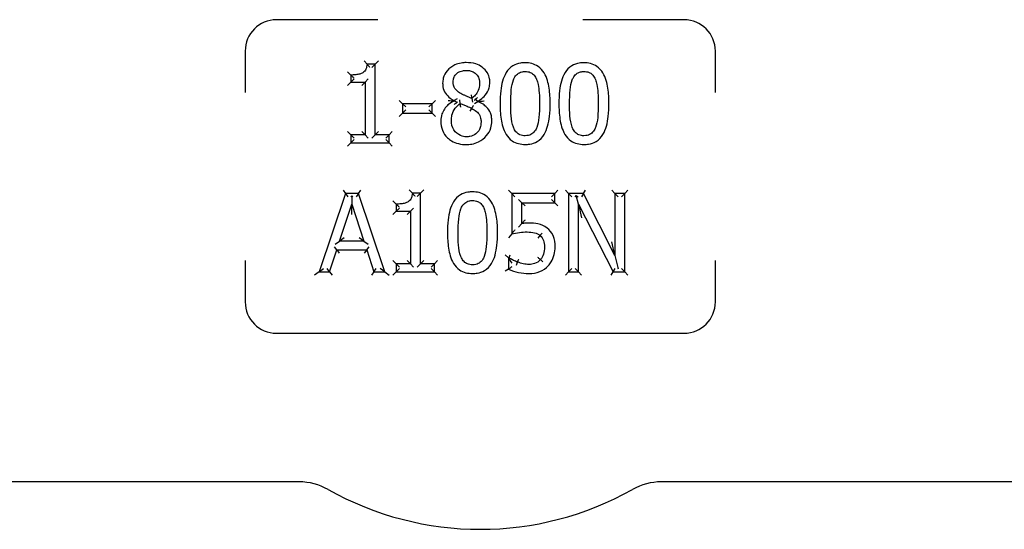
# Model space of a CAD drawing. Header units: inches. Extents: x 18 to 846, y -44 to 561.
# Tile 540 of 642: x 759.5 to 762.64, y 219.52 to 221.14. Entities that reach past the tile are written whole.
import ezdxf

# ---------------------------------------------------------------- set-up
doc = ezdxf.new("R2010")
doc.units = ezdxf.units.IN
doc.header["$LTSCALE"] = 24
doc.header["$MEASUREMENT"] = 0
doc.layers.add('Visible (ANSI)', color=7, linetype='Continuous', lineweight=30)

msp = doc.modelspace()

# ---------------------------------------------------------------- linework, layer by layer
at = {"layer": 'Visible (ANSI)'}
for p, q in [((760.64115, 221.144), (760.3183, 221.144)), ((761.6183, 221.144), (761.29546, 221.144)), ((760.2183, 221.044), (760.2183, 220.91149)), ((761.7183, 220.91149), (761.7183, 221.044)), ((760.60699, 221.00234), (760.59738, 221.01276)), ((760.63293, 221.00234), (760.60699, 221.00234)), ((760.63293, 221.00234), (760.62251, 220.99192)), ((760.63293, 221.00234), (760.64334, 221.01276)), ((760.63293, 220.77706), (760.63293, 221.00234)), ((760.55533, 220.96749), (760.54492, 220.97791)), ((760.55533, 220.96749), (760.55533, 220.9446)), ((760.55533, 220.9446), (760.54492, 220.93418)), ((760.55533, 220.9446), (760.56575, 220.95502)), ((760.55533, 220.9446), (760.60071, 220.9446)), ((760.60071, 220.9446), (760.5903, 220.93418)), ((760.60071, 220.9446), (760.61113, 220.95502)), ((760.60071, 220.9446), (760.60071, 220.77706)), ((760.72024, 220.87612), (760.70983, 220.88654)), ((760.81485, 220.87612), (760.72024, 220.87612)), ((760.72024, 220.87612), (760.73066, 220.86571)), ((760.72024, 220.87612), (760.72024, 220.84574)), ((760.81485, 220.87612), (760.80444, 220.86571)), ((760.81485, 220.87612), (760.82527, 220.88654)), ((760.81485, 220.84574), (760.81485, 220.87612)), ((760.89496, 220.89204), (760.88455, 220.88605)), ((760.88455, 220.88605), (760.88455, 220.88504)), ((760.89349, 220.87946), (760.88455, 220.88504)), ((760.9046, 220.87653), (760.90344, 220.88825)), ((760.94107, 220.89314), (760.94305, 220.88154)), ((760.9503, 220.87696), (760.96072, 220.88362)), ((760.95171, 220.89018), (760.96072, 220.88463)), ((760.96072, 220.88362), (760.96072, 220.88463)), ((760.70983, 220.83532), (760.72024, 220.84574)), ((760.72024, 220.84574), (760.73066, 220.85615)), ((760.72024, 220.84574), (760.81485, 220.84574)), ((760.81485, 220.84574), (760.80444, 220.85615)), ((760.81485, 220.84574), (760.82527, 220.83532)), ((760.93621, 220.85183), (760.94127, 220.86093)), ((760.55533, 220.77706), (760.54492, 220.78747)), ((760.60071, 220.77706), (760.55533, 220.77706)), ((760.55533, 220.77706), (760.55533, 220.75153)), ((760.55533, 220.77706), (760.56575, 220.76664)), ((760.60071, 220.77706), (760.5903, 220.78747)), ((760.60071, 220.77706), (760.61113, 220.76664)), ((760.63293, 220.77706), (760.62251, 220.76664)), ((760.63293, 220.77706), (760.64334, 220.78747)), ((760.67729, 220.77706), (760.63293, 220.77706)), ((760.67729, 220.77706), (760.66688, 220.76664)), ((760.67729, 220.77706), (760.68771, 220.78747)), ((760.67729, 220.75153), (760.67729, 220.77706)), ((760.54492, 220.74111), (760.55533, 220.75153)), ((760.55533, 220.75153), (760.56575, 220.76195)), ((760.55533, 220.75153), (760.67729, 220.75153)), ((760.67729, 220.75153), (760.66688, 220.76195)), ((760.67729, 220.75153), (760.68771, 220.74111)), ((760.53842, 220.58991), (760.45414, 220.33991)), ((760.53094, 220.60033), (760.53842, 220.58991)), ((760.57934, 220.58991), (760.53842, 220.58991)), ((760.53842, 220.58991), (760.5459, 220.57949)), ((760.57934, 220.58991), (760.57186, 220.57949)), ((760.57934, 220.58991), (760.58682, 220.60033)), ((760.66362, 220.33991), (760.57934, 220.58991)), ((760.75154, 220.59072), (760.74193, 220.60114)), ((760.77748, 220.59072), (760.75154, 220.59072)), ((760.77748, 220.59072), (760.76706, 220.5803)), ((760.77748, 220.59072), (760.78789, 220.60114)), ((760.77748, 220.36544), (760.77748, 220.59072)), ((761.0684, 220.58991), (761.05798, 220.60033)), ((761.0684, 220.58991), (761.0684, 220.46106)), ((761.0684, 220.58991), (761.07882, 220.57949)), ((761.20556, 220.58991), (761.0684, 220.58991)), ((761.20556, 220.58991), (761.19514, 220.57949)), ((761.20556, 220.58991), (761.21597, 220.60033)), ((761.20556, 220.56053), (761.20556, 220.58991)), ((761.25013, 220.58991), (761.23971, 220.60033)), ((761.29733, 220.58991), (761.25013, 220.58991)), ((761.25013, 220.58991), (761.25013, 220.33991)), ((761.25013, 220.58991), (761.26054, 220.57949)), ((761.29733, 220.58991), (761.29094, 220.57949)), ((761.29733, 220.58991), (761.30372, 220.60033)), ((761.39802, 220.39198), (761.29733, 220.58991)), ((761.39802, 220.58991), (761.3876, 220.60033)), ((761.39802, 220.58991), (761.40844, 220.57949)), ((761.39802, 220.58991), (761.39802, 220.39198)), ((761.42902, 220.58991), (761.39802, 220.58991)), ((761.42902, 220.58991), (761.4186, 220.57949)), ((761.42902, 220.58991), (761.43943, 220.60033)), ((761.42902, 220.33991), (761.42902, 220.58991)), ((760.51957, 220.43817), (760.55807, 220.55588)), ((760.55483, 220.57949), (760.55805, 220.58183)), ((760.55805, 220.58183), (760.55807, 220.55588)), ((760.55805, 220.58183), (760.56127, 220.57949)), ((760.55809, 220.52244), (760.55807, 220.55588)), ((760.55807, 220.55588), (760.59676, 220.43817)), ((760.69988, 220.55588), (760.68947, 220.56629)), ((760.69988, 220.55588), (760.69988, 220.53298)), ((761.10061, 220.56053), (761.0902, 220.57095)), ((761.10061, 220.56053), (761.11103, 220.55012)), ((761.10061, 220.56053), (761.20556, 220.56053)), ((761.10061, 220.49388), (761.10061, 220.56053)), ((761.20556, 220.56053), (761.19514, 220.57095)), ((761.20556, 220.56053), (761.21597, 220.55012)), ((761.27071, 220.57949), (761.27442, 220.58321)), ((761.27442, 220.58321), (761.2805, 220.57949)), ((761.28112, 220.55547), (761.27442, 220.58321)), ((761.28112, 220.55547), (761.29154, 220.51235)), ((761.28112, 220.33991), (761.28112, 220.55547)), ((761.28112, 220.55547), (761.39174, 220.33991)), ((760.69988, 220.53298), (760.68947, 220.52257)), ((760.69988, 220.53298), (760.7103, 220.5434)), ((760.69988, 220.53298), (760.74526, 220.53298)), ((760.74526, 220.53298), (760.73485, 220.52257)), ((760.74526, 220.53298), (760.75568, 220.5434)), ((760.74526, 220.53298), (760.74526, 220.36544)), ((761.0902, 220.48198), (761.10061, 220.49388)), ((761.0684, 220.46106), (761.05798, 220.44811)), ((760.50521, 220.42775), (760.51957, 220.43817)), ((760.53394, 220.44859), (760.51957, 220.43817)), ((760.59676, 220.43817), (760.51957, 220.43817)), ((760.59676, 220.43817), (760.58237, 220.44859)), ((760.59676, 220.43817), (760.61115, 220.42775)), ((761.15876, 220.45559), (761.15199, 220.44767)), ((761.39802, 220.39198), (761.3876, 220.43543)), ((760.48777, 220.33991), (760.51046, 220.40981)), ((760.51046, 220.40981), (760.50289, 220.42022)), ((760.51046, 220.40981), (760.51803, 220.39939)), ((760.51046, 220.40981), (760.60588, 220.40981)), ((760.60588, 220.40981), (760.59831, 220.39939)), ((760.60588, 220.40981), (760.61345, 220.42022)), ((760.60588, 220.40981), (760.62857, 220.33991)), ((760.2183, 220.37652), (760.2183, 220.244)), ((760.69988, 220.36544), (760.68947, 220.37585)), ((760.74526, 220.36544), (760.73485, 220.37585)), ((760.77748, 220.36544), (760.78789, 220.37585)), ((760.82184, 220.36544), (760.83226, 220.37585)), ((761.05807, 220.38428), (761.04765, 220.3947)), ((761.0605, 220.38428), (761.05807, 220.38428)), ((761.05807, 220.38428), (761.05807, 220.34882)), ((761.05807, 220.38428), (761.0599, 220.38244)), ((761.0605, 220.38428), (761.06392, 220.3947)), ((761.08392, 220.3611), (761.08744, 220.37091)), ((761.16809, 220.37204), (761.16017, 220.37881)), ((761.39802, 220.39198), (761.40809, 220.34998)), ((761.7183, 220.244), (761.7183, 220.37652)), ((760.45414, 220.33991), (760.43963, 220.32949)), ((760.45414, 220.33991), (760.46864, 220.35033)), ((760.45414, 220.33991), (760.48777, 220.33991)), ((760.48777, 220.33991), (760.4802, 220.35033)), ((760.48777, 220.33991), (760.49534, 220.32949)), ((760.62857, 220.33991), (760.621, 220.32949)), ((760.62857, 220.33991), (760.63614, 220.35033)), ((760.62857, 220.33991), (760.66362, 220.33991)), ((760.66362, 220.33991), (760.64911, 220.35033)), ((760.66362, 220.33991), (760.67812, 220.32949)), ((760.68947, 220.32949), (760.69988, 220.33991)), ((760.74526, 220.36544), (760.69988, 220.36544)), ((760.69988, 220.36544), (760.69988, 220.33991)), ((760.69988, 220.36544), (760.7103, 220.35502)), ((760.69988, 220.33991), (760.7103, 220.35033)), ((760.69988, 220.33991), (760.82184, 220.33991)), ((760.74526, 220.36544), (760.75568, 220.35502)), ((760.77748, 220.36544), (760.76706, 220.35502)), ((760.82184, 220.36544), (760.77748, 220.36544)), ((760.82184, 220.36544), (760.81143, 220.35502)), ((760.82184, 220.33991), (760.81143, 220.35033)), ((760.82184, 220.33991), (760.82184, 220.36544)), ((760.82184, 220.33991), (760.83226, 220.32949)), ((761.05807, 220.34882), (761.04765, 220.34234)), ((761.25013, 220.33991), (761.23971, 220.32949)), ((761.25013, 220.33991), (761.26054, 220.35033)), ((761.25013, 220.33991), (761.28112, 220.33991)), ((761.28112, 220.33991), (761.27071, 220.35033)), ((761.28112, 220.33991), (761.29154, 220.32949)), ((761.38538, 220.32949), (761.39174, 220.33991)), ((761.39174, 220.33991), (761.3981, 220.35033)), ((761.39174, 220.33991), (761.42902, 220.33991)), ((761.40752, 220.35033), (761.40809, 220.34998)), ((761.40809, 220.34998), (761.40844, 220.35033)), ((761.42902, 220.33991), (761.4186, 220.35033)), ((761.42902, 220.33991), (761.43943, 220.32949)), ((760.3183, 220.144), (761.6183, 220.144)), ((760.39064, 219.67025), (758.87455, 219.67025)), ((763.06205, 219.67025), (761.54597, 219.67025))]:
    msp.add_line(p, q, dxfattribs=at)
for centre, radius, start, end in [((760.3183, 221.044), 0.1, 90, 180), ((761.6183, 221.044), 0.1, 0, 90), ((760.3183, 220.244), 0.1, 180, 270), ((761.6183, 220.244), 0.1, 270, 0), ((760.39064, 219.48275), 0.1875, 60.65517, 90), ((760.9683, 220.51025), 0.99125, 240.65517, 299.34483), ((761.54597, 219.48275), 0.1875, 90, 119.34483)]:
    msp.add_arc(centre, radius, start, end, dxfattribs=at)
for points, knots in [([(760.60699, 221.00234), (760.60675, 220.99934), (760.60633, 220.99642), (760.60481, 220.98994), (760.60351, 220.9865), (760.60043, 220.98126), (760.59884, 220.97928), (760.59582, 220.97653), (760.59456, 220.97559), (760.59322, 220.97479), (760.59043, 220.97311), (760.58713, 220.97176), (760.57964, 220.96958), (760.57537, 220.96881), (760.56587, 220.96772), (760.56062, 220.96749), (760.55533, 220.96749)], [-0.21914518, -0.21914518, -0.21914518, -0.21914518, -0.19291175, -0.19291175, -0.15742494, -0.15742494, -0.13012741, -0.13012741, -0.11306644, -0.11306644, -0.11306644, -0.07974952, -0.07974952, -0.04257171, -0.04257171, 0, 0, 0, 0]), ([(760.61597, 220.99192), (760.61595, 220.99195), (760.61593, 220.99197), (760.61507, 220.99304), (760.61422, 220.99408), (760.61256, 220.99606), (760.61175, 220.99701), (760.61012, 220.99889), (760.60929, 220.99981), (760.6081, 221.00113), (760.60767, 221.0016), (760.60713, 221.00219), (760.60699, 221.00234), (760.60699, 221.00234)], [-0.000246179, -0.000246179, -0.000246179, -0.000246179, 0, 0, 0.010218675, 0.010218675, 0.020229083, 0.020229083, 0.031714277, 0.031714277, 0.040524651, 0.040524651, 0.048289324, 0.048289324, 0.048289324, 0.048289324]), ([(760.92365, 221.0072), (760.91813, 221.0072), (760.91245, 221.0068), (760.90009, 221.00469), (760.89343, 221.00274), (760.87776, 220.99552), (760.86937, 220.98927), (760.8569, 220.97458), (760.85252, 220.96641), (760.84888, 220.95233), (760.84828, 220.94673), (760.84828, 220.94136)], [-0.24108925, -0.24108925, -0.24108925, -0.24108925, -0.20285247, -0.20285247, -0.15755053, -0.15755053, -0.09071955, -0.09071955, -0.03520387, -0.03520387, 0, 0, 0, 0]), ([(760.99881, 220.94359), (760.99881, 220.9475), (760.9985, 220.95154), (760.99663, 220.96204), (760.99437, 220.96844), (760.98662, 220.98169), (760.98075, 220.98781), (760.96779, 220.99732), (760.9608, 221.00069), (760.94369, 221.00612), (760.93351, 221.0072), (760.92365, 221.0072)], [-0.2382608, -0.2382608, -0.2382608, -0.2382608, -0.21252746, -0.21252746, -0.17135413, -0.17135413, -0.11832726, -0.11832726, -0.06910487, -0.06910487, 0, 0, 0, 0]), ([(761.11145, 221.00659), (761.10652, 221.00659), (761.10145, 221.00625), (761.08823, 221.00407), (761.08006, 221.00141), (761.0636, 220.99157), (761.05628, 220.98378), (761.05098, 220.97529), (761.04551, 220.96654), (761.04208, 220.95739), (761.03659, 220.93799), (761.03482, 220.92775), (761.03199, 220.90378), (761.03143, 220.88999), (761.03143, 220.87633)], [-0.39762782, -0.39762782, -0.39762782, -0.39762782, -0.36373585, -0.36373585, -0.30950871, -0.30950871, -0.24393732, -0.24393732, -0.24393732, -0.1766061, -0.1766061, -0.10179305, -0.10179305, 0, 0, 0, 0]), ([(761.19127, 220.87653), (761.19127, 220.89268), (761.19045, 220.9092), (761.18526, 220.94199), (761.18118, 220.95867), (761.17193, 220.97418), (761.16714, 220.98219), (761.16064, 220.98972), (761.14004, 221.0037), (761.12512, 221.00659), (761.11145, 221.00659)], [-0.3955508, -0.3955508, -0.3955508, -0.3955508, -0.2754195, -0.2754195, -0.15529321, -0.15529321, -0.15529321, -0.09373364, -0.09373364, 0, 0, 0, 0]), ([(761.29905, 221.00659), (761.29412, 221.00659), (761.28905, 221.00625), (761.27583, 221.00407), (761.26766, 221.00141), (761.2512, 220.99157), (761.24388, 220.98378), (761.23858, 220.97529), (761.23311, 220.96654), (761.22968, 220.95739), (761.22419, 220.93799), (761.22242, 220.92775), (761.21959, 220.90378), (761.21903, 220.88999), (761.21903, 220.87633)], [-0.39762782, -0.39762782, -0.39762782, -0.39762782, -0.36373585, -0.36373585, -0.30950871, -0.30950871, -0.24393732, -0.24393732, -0.24393732, -0.1766061, -0.1766061, -0.10179305, -0.10179305, 0, 0, 0, 0]), ([(761.37887, 220.87653), (761.37887, 220.89268), (761.37805, 220.9092), (761.37286, 220.94199), (761.36879, 220.95867), (761.35953, 220.97418), (761.35474, 220.98219), (761.34824, 220.98972), (761.32764, 221.0037), (761.31272, 221.00659), (761.29905, 221.00659)], [-0.3955508, -0.3955508, -0.3955508, -0.3955508, -0.2754195, -0.2754195, -0.15529321, -0.15529321, -0.15529321, -0.09373364, -0.09373364, 0, 0, 0, 0]), ([(760.56575, 220.95739), (760.56572, 220.95741), (760.5657, 220.95744), (760.56458, 220.95849), (760.56349, 220.95953), (760.56142, 220.96151), (760.56043, 220.96246), (760.55858, 220.96428), (760.5577, 220.96514), (760.55646, 220.96637), (760.55602, 220.96681), (760.55547, 220.96736), (760.55533, 220.96749), (760.55533, 220.96749)], [-0.049771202, -0.049771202, -0.049771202, -0.049771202, -0.049510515, -0.049510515, -0.038176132, -0.038176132, -0.027254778, -0.027254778, -0.015917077, -0.015917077, -0.007424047, -0.007424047, 0, 0, 0, 0]), ([(760.88191, 220.94521), (760.88191, 220.94786), (760.88212, 220.95047), (760.88328, 220.95699), (760.88459, 220.96067), (760.88904, 220.96838), (760.89265, 220.97213), (760.90156, 220.97822), (760.90675, 220.98031), (760.91591, 220.98215), (760.91964, 220.98249), (760.92344, 220.98249)], [-0.20028425, -0.20028425, -0.20028425, -0.20028425, -0.17595568, -0.17595568, -0.13702996, -0.13702996, -0.08642653, -0.08642653, -0.03353843, -0.03353843, 0, 0, 0, 0]), ([(760.92344, 220.98249), (760.92682, 220.98249), (760.93017, 220.98224), (760.93758, 220.98101), (760.94151, 220.97982), (760.95019, 220.97562), (760.95456, 220.97199), (760.96137, 220.96325), (760.96366, 220.95841), (760.96563, 220.94997), (760.96599, 220.94661), (760.96599, 220.94318)], [-0.2062605, -0.2062605, -0.2062605, -0.2062605, -0.17676842, -0.17676842, -0.13805989, -0.13805989, -0.0834994, -0.0834994, -0.03156312, -0.03156312, 0, 0, 0, 0]), ([(761.07417, 220.9525), (761.07487, 220.95425), (761.07564, 220.95595), (761.0791, 220.96275), (761.08245, 220.96726), (761.09057, 220.97418), (761.09529, 220.97647), (761.1041, 220.97848), (761.10775, 220.97884), (761.11145, 220.97884)], [-0.15519829, -0.15519829, -0.15519829, -0.15519829, -0.13862551, -0.13862551, -0.08628485, -0.08628485, -0.03318648, -0.03318648, 0, 0, 0, 0]), ([(761.11145, 220.97884), (761.11428, 220.97884), (761.11706, 220.97863), (761.12248, 220.97773), (761.12509, 220.97701), (761.13131, 220.97449), (761.1347, 220.97222), (761.14096, 220.96611), (761.14371, 220.96219), (761.14673, 220.95621), (761.14746, 220.95458), (761.14812, 220.95291)], [-0.15345791, -0.15345791, -0.15345791, -0.15345791, -0.12815919, -0.12815919, -0.10190337, -0.10190337, -0.06065975, -0.06065975, -0.01592257, -0.01592257, 0, 0, 0, 0]), ([(761.26178, 220.9525), (761.26248, 220.95425), (761.26324, 220.95595), (761.2667, 220.96275), (761.27005, 220.96726), (761.27818, 220.97418), (761.2829, 220.97647), (761.29171, 220.97848), (761.29535, 220.97884), (761.29905, 220.97884)], [-0.15519829, -0.15519829, -0.15519829, -0.15519829, -0.13862551, -0.13862551, -0.08628485, -0.08628485, -0.03318648, -0.03318648, 0, 0, 0, 0]), ([(761.29905, 220.97884), (761.30188, 220.97884), (761.30466, 220.97863), (761.31008, 220.97773), (761.31269, 220.97701), (761.31891, 220.97449), (761.3223, 220.97222), (761.32856, 220.96611), (761.33131, 220.96219), (761.33433, 220.95621), (761.33506, 220.95458), (761.33572, 220.95291)], [-0.15345791, -0.15345791, -0.15345791, -0.15345791, -0.12815919, -0.12815919, -0.10190337, -0.10190337, -0.06065975, -0.06065975, -0.01592257, -0.01592257, 0, 0, 0, 0]), ([(760.84828, 220.94136), (760.84828, 220.93772), (760.84853, 220.93394), (760.85028, 220.92311), (760.85279, 220.91586), (760.8572, 220.90955), (760.86159, 220.90325), (760.86687, 220.89837), (760.87632, 220.89112), (760.88042, 220.88846), (760.88455, 220.88605)], [-0.14919736, -0.14919736, -0.14919736, -0.14919736, -0.12498855, -0.12498855, -0.08048513, -0.08048513, -0.08048513, -0.03367511, -0.03367511, 0, 0, 0, 0]), ([(760.90582, 220.90874), (760.90459, 220.90945), (760.90339, 220.91018), (760.89727, 220.91416), (760.89291, 220.91785), (760.88627, 220.9261), (760.88416, 220.93041), (760.88226, 220.9385), (760.88191, 220.94182), (760.88191, 220.94521)], [-0.14393342, -0.14393342, -0.14393342, -0.14393342, -0.13185082, -0.13185082, -0.08070178, -0.08070178, -0.03103914, -0.03103914, 0, 0, 0, 0]), ([(760.96599, 220.94318), (760.96599, 220.93843), (760.9656, 220.9337), (760.9634, 220.92186), (760.96104, 220.91525), (760.95424, 220.90519), (760.95058, 220.90123), (760.94476, 220.89606), (760.94295, 220.89457), (760.94107, 220.89314)], [-0.17159567, -0.17159567, -0.17159567, -0.17159567, -0.13119161, -0.13119161, -0.06654511, -0.06654511, -0.01972886, -0.01972886, 0, 0, 0, 0]), ([(760.96072, 220.88463), (760.96341, 220.88599), (760.96608, 220.88753), (760.9743, 220.89298), (760.9795, 220.8976), (760.98953, 220.91004), (760.99363, 220.91784), (760.9979, 220.932), (760.99881, 220.93783), (760.99881, 220.94359)], [-0.15744253, -0.15744253, -0.15744253, -0.15744253, -0.13731944, -0.13731944, -0.09338685, -0.09338685, -0.03591802, -0.03591802, 0, 0, 0, 0]), ([(761.06546, 220.87633), (761.06546, 220.89108), (761.06593, 220.90582), (761.06729, 220.92029), (761.06835, 220.93161), (761.07034, 220.94284), (761.07417, 220.9525)], [-0.20539702, -0.20539702, -0.20539702, -0.20539702, -0.0911634, -0.0911634, -0.0911634, 0, 0, 0, 0]), ([(761.14812, 220.95291), (761.15002, 220.94811), (761.15149, 220.94296), (761.15448, 220.92908), (761.15546, 220.92012), (761.15695, 220.89963), (761.15724, 220.88809), (761.15724, 220.87653)], [-0.20607527, -0.20607527, -0.20607527, -0.20607527, -0.16123509, -0.16123509, -0.08949082, -0.08949082, 0, 0, 0, 0]), ([(761.25306, 220.87633), (761.25306, 220.89108), (761.25353, 220.90582), (761.25489, 220.92029), (761.25595, 220.93161), (761.25794, 220.94284), (761.26178, 220.9525)], [-0.20539702, -0.20539702, -0.20539702, -0.20539702, -0.0911634, -0.0911634, -0.0911634, 0, 0, 0, 0]), ([(761.33572, 220.95291), (761.33762, 220.94811), (761.33909, 220.94296), (761.34208, 220.92908), (761.34306, 220.92012), (761.34455, 220.89963), (761.34484, 220.88809), (761.34484, 220.87653)], [-0.20607527, -0.20607527, -0.20607527, -0.20607527, -0.16123509, -0.16123509, -0.08949082, -0.08949082, 0, 0, 0, 0]), ([(760.94107, 220.89314), (760.93783, 220.8942), (760.93458, 220.8954), (760.92809, 220.89803), (760.92485, 220.89945), (760.92162, 220.90094), (760.91888, 220.90221), (760.91615, 220.90349), (760.91082, 220.90609), (760.90817, 220.90743), (760.90582, 220.90874)], [-0.10316194, -0.10316194, -0.10316194, -0.10316194, -0.07498611, -0.07498611, -0.04681028, -0.04681028, -0.04681028, -0.02340514, -0.02340514, 0, 0, 0, 0]), ([(760.93902, 220.9049), (760.93903, 220.90487), (760.93903, 220.90484), (760.93921, 220.90386), (760.93938, 220.9029), (760.93971, 220.90105), (760.93986, 220.90016), (760.94023, 220.89802), (760.94044, 220.89685), (760.94075, 220.895), (760.94087, 220.8943), (760.94103, 220.89338), (760.94107, 220.89314), (760.94107, 220.89314)], [-0.044688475, -0.044688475, -0.044688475, -0.044688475, -0.044465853, -0.044465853, -0.037097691, -0.037097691, -0.029877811, -0.029877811, -0.018940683, -0.018940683, -0.009212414, -0.009212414, 0, 0, 0, 0]), ([(760.88455, 220.88504), (760.87779, 220.88173), (760.87115, 220.87751), (760.85668, 220.86456), (760.84987, 220.85453), (760.84343, 220.83609), (760.8422, 220.82819), (760.8422, 220.82061)], [-0.17644554, -0.17644554, -0.17644554, -0.17644554, -0.12506903, -0.12506903, -0.04977316, -0.04977316, 0, 0, 0, 0]), ([(760.86585, 220.88602), (760.86589, 220.88602), (760.86593, 220.88602), (760.86922, 220.88596), (760.87257, 220.88589), (760.87795, 220.88575), (760.88005, 220.88569), (760.88241, 220.88561), (760.88311, 220.88559), (760.8837, 220.88556)], [-0.000323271, -0.000323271, -0.000323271, -0.000323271, 0, 0, 0.024747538, 0.024747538, 0.043496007, 0.043496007, 0.051596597, 0.051596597, 0.051596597, 0.051596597]), ([(760.87604, 220.82304), (760.87604, 220.8285), (760.87661, 220.83394), (760.87979, 220.84742), (760.88347, 220.85511), (760.89304, 220.86756), (760.89846, 220.87246), (760.9046, 220.87653)], [-0.18604928, -0.18604928, -0.18604928, -0.18604928, -0.13907807, -0.13907807, -0.06392413, -0.06392413, 0, 0, 0, 0]), ([(760.88455, 220.88605), (760.88455, 220.88605), (760.88434, 220.88593), (760.88388, 220.88567), (760.88379, 220.88562), (760.8837, 220.88556)], [0, 0, 0, 0, 0.009031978, 0.009031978, 0.01088713, 0.01088713, 0.01088713, 0.01088713]), ([(760.8837, 220.88556), (760.88387, 220.88546), (760.88401, 220.88537), (760.8844, 220.88513), (760.88455, 220.88504), (760.88455, 220.88504)], [0.004463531, 0.004463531, 0.004463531, 0.004463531, 0.007781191, 0.007781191, 0.015368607, 0.015368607, 0.015368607, 0.015368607]), ([(760.89349, 220.87946), (760.88859, 220.87634), (760.88575, 220.87414), (760.88497, 220.87354), (760.8849, 220.87348), (760.88482, 220.87342)], [-0.0067344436, -0.0067344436, -0.0067344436, -0.0067344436, 0, 0, 0.0007386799, 0.0007386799, 0.0007386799, 0.0007386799]), ([(760.89496, 220.88248), (760.89494, 220.88243), (760.89491, 220.88238), (760.89441, 220.88138), (760.89394, 220.88042), (760.89349, 220.87946)], [-0.0004266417, -0.0004266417, -0.0004266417, -0.0004266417, 0, 0, 0.0080980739, 0.0080980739, 0.0080980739, 0.0080980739]), ([(760.90603, 220.86471), (760.90603, 220.86474), (760.90602, 220.86477), (760.90588, 220.86575), (760.90575, 220.86671), (760.9055, 220.86856), (760.90539, 220.86946), (760.90513, 220.87161), (760.905, 220.87279), (760.90479, 220.87466), (760.90472, 220.87536), (760.90463, 220.87629), (760.9046, 220.87653), (760.9046, 220.87653)], [-0.044621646, -0.044621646, -0.044621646, -0.044621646, -0.044400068, -0.044400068, -0.03707356, -0.03707356, -0.02988243, -0.02988243, -0.01893434, -0.01893434, -0.009203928, -0.009203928, 0, 0, 0, 0]), ([(760.9046, 220.87653), (760.90817, 220.87508), (760.91174, 220.87363), (760.9189, 220.87076), (760.92248, 220.86933), (760.92608, 220.86792), (760.92878, 220.86686), (760.93144, 220.86575), (760.93657, 220.86343), (760.93904, 220.86221), (760.94127, 220.86093)], [-0.1047588, -0.1047588, -0.1047588, -0.1047588, -0.0755253, -0.0755253, -0.0462918, -0.0462918, -0.0462918, -0.0231459, -0.0231459, 0, 0, 0, 0]), ([(760.94127, 220.86093), (760.94127, 220.86093), (760.9414, 220.86116), (760.9419, 220.86206), (760.94227, 220.86272), (760.94319, 220.86439), (760.94375, 220.86538), (760.94466, 220.86703), (760.94499, 220.86762), (760.94549, 220.86852), (760.94566, 220.86882), (760.94592, 220.86928), (760.946, 220.86944), (760.94616, 220.86972), (760.94623, 220.86984), (760.94631, 220.86999), (760.94632, 220.87001), (760.94633, 220.87003)], [-0.04147151, -0.04147151, -0.04147151, -0.04147151, -0.031136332, -0.031136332, -0.020800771, -0.020800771, -0.010464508, -0.010464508, -0.005125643, -0.005125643, -0.002449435, -0.002449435, -0.001094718, -0.001094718, 0, 0, 0.000192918, 0.000192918, 0.000192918, 0.000192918]), ([(760.9503, 220.88716), (760.95033, 220.88722), (760.95036, 220.88727), (760.95083, 220.88827), (760.95127, 220.88922), (760.95171, 220.89018)], [-0.0004459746, -0.0004459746, -0.0004459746, -0.0004459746, 0, 0, 0.0079917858, 0.0079917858, 0.0079917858, 0.0079917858]), ([(760.95171, 220.89018), (760.95642, 220.89334), (760.95888, 220.89529), (760.95946, 220.89575), (760.95953, 220.89581), (760.9596, 220.89587)], [-0.0049383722, -0.0049383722, -0.0049383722, -0.0049383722, 0, 0, 0.000690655, 0.000690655, 0.000690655, 0.000690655]), ([(760.96072, 220.88463), (760.96072, 220.88463), (760.96092, 220.88451), (760.96136, 220.88424), (760.96144, 220.88419), (760.96153, 220.88414)], [-0.044899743, -0.044899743, -0.044899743, -0.044899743, -0.035977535, -0.035977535, -0.03420007, -0.03420007, -0.03420007, -0.03420007]), ([(760.96072, 220.88362), (760.96072, 220.88362), (760.96086, 220.88371), (760.96124, 220.88395), (760.96138, 220.88404), (760.96153, 220.88414)], [0, 0, 0, 0, 0.007479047, 0.007479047, 0.010647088, 0.010647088, 0.010647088, 0.010647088]), ([(761.00509, 220.82122), (761.00509, 220.82536), (761.00482, 220.82964), (761.00346, 220.83824), (761.00236, 220.84256), (760.99801, 220.85356), (760.99347, 220.85997), (760.98511, 220.86841), (760.98133, 220.87148), (760.97201, 220.87794), (760.9664, 220.88099), (760.96072, 220.88362)], [-0.17675386, -0.17675386, -0.17675386, -0.17675386, -0.14867142, -0.14867142, -0.12078849, -0.12078849, -0.0760162, -0.0760162, -0.04400779, -0.04400779, 0, 0, 0, 0]), ([(760.96153, 220.88414), (760.96216, 220.88415), (760.96289, 220.88416), (760.96543, 220.88422), (760.96772, 220.88428), (760.97338, 220.88448), (760.97682, 220.88464), (760.98017, 220.88481), (760.98022, 220.88481), (760.98026, 220.88481)], [0.002128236, 0.002128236, 0.002128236, 0.002128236, 0.008988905, 0.008988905, 0.025521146, 0.025521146, 0.046099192, 0.046099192, 0.046368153, 0.046368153, 0.046368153, 0.046368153]), ([(761.03143, 220.87633), (761.03143, 220.86014), (761.03224, 220.84358), (761.03738, 220.8107), (761.04139, 220.79395), (761.05077, 220.77837), (761.05545, 220.77061), (761.06177, 220.76333), (761.08229, 220.74921), (761.09752, 220.74626), (761.11145, 220.74626)], [-0.39636224, -0.39636224, -0.39636224, -0.39636224, -0.27588328, -0.27588328, -0.15540931, -0.15540931, -0.15540931, -0.09572801, -0.09572801, 0, 0, 0, 0]), ([(761.07397, 220.80096), (761.0697, 220.81213), (761.06765, 220.82429), (761.06572, 220.85001), (761.06546, 220.86316), (761.06546, 220.87633)], [-0.2030371, -0.2030371, -0.2030371, -0.2030371, -0.10151855, -0.10151855, 0, 0, 0, 0]), ([(761.11145, 220.74626), (761.11633, 220.74626), (761.12135, 220.7466), (761.13444, 220.74877), (761.14253, 220.75142), (761.15901, 220.76127), (761.16639, 220.76918), (761.17172, 220.77777), (761.17711, 220.78645), (761.18054, 220.79552), (761.1861, 220.81501), (761.18789, 220.82539), (761.19071, 220.84937), (761.19127, 220.86301), (761.19127, 220.87653)], [-0.3969343, -0.3969343, -0.3969343, -0.3969343, -0.36344063, -0.36344063, -0.30985076, -0.30985076, -0.24348635, -0.24348635, -0.24348635, -0.17661505, -0.17661505, -0.10067261, -0.10067261, 0, 0, 0, 0]), ([(761.15724, 220.87653), (761.15724, 220.86146), (761.15677, 220.84641), (761.15521, 220.83176), (761.15404, 220.82073), (761.15203, 220.80978), (761.14832, 220.80035)], [-0.20539024, -0.20539024, -0.20539024, -0.20539024, -0.08874744, -0.08874744, -0.08874744, 0, 0, 0, 0]), ([(761.21903, 220.87633), (761.21903, 220.86014), (761.21984, 220.84358), (761.22499, 220.8107), (761.22899, 220.79395), (761.23838, 220.77837), (761.24305, 220.77061), (761.24937, 220.76333), (761.26989, 220.74921), (761.28513, 220.74626), (761.29905, 220.74626)], [-0.39636224, -0.39636224, -0.39636224, -0.39636224, -0.27588328, -0.27588328, -0.15540931, -0.15540931, -0.15540931, -0.09572801, -0.09572801, 0, 0, 0, 0]), ([(761.26157, 220.80096), (761.2573, 220.81213), (761.25525, 220.82429), (761.25332, 220.85001), (761.25306, 220.86316), (761.25306, 220.87633)], [-0.2030371, -0.2030371, -0.2030371, -0.2030371, -0.10151855, -0.10151855, 0, 0, 0, 0]), ([(761.29905, 220.74626), (761.30393, 220.74626), (761.30895, 220.7466), (761.32204, 220.74877), (761.33013, 220.75142), (761.34661, 220.76127), (761.354, 220.76918), (761.35932, 220.77777), (761.36471, 220.78645), (761.36814, 220.79552), (761.3737, 220.81501), (761.37549, 220.82539), (761.37831, 220.84937), (761.37887, 220.86301), (761.37887, 220.87653)], [-0.3969343, -0.3969343, -0.3969343, -0.3969343, -0.36344063, -0.36344063, -0.30985076, -0.30985076, -0.24348635, -0.24348635, -0.24348635, -0.17661505, -0.17661505, -0.10067261, -0.10067261, 0, 0, 0, 0]), ([(761.34484, 220.87653), (761.34484, 220.86146), (761.34437, 220.84641), (761.34281, 220.83176), (761.34164, 220.82073), (761.33963, 220.80978), (761.33592, 220.80035)], [-0.20539024, -0.20539024, -0.20539024, -0.20539024, -0.08874744, -0.08874744, -0.08874744, 0, 0, 0, 0]), ([(760.94127, 220.86093), (760.94379, 220.85957), (760.94623, 220.85815), (760.95375, 220.8534), (760.95848, 220.84977), (760.96591, 220.8414), (760.96822, 220.83631), (760.9703, 220.82634), (760.97065, 220.82219), (760.97065, 220.81798)], [-0.16889715, -0.16889715, -0.16889715, -0.16889715, -0.14560596, -0.14560596, -0.0945362, -0.0945362, -0.03636008, -0.03636008, 0, 0, 0, 0]), ([(760.8422, 220.82061), (760.8422, 220.81081), (760.84398, 220.80055), (760.84767, 220.79124), (760.85119, 220.78238), (760.85676, 220.77399), (760.86368, 220.76733)], [-0.12818083, -0.12818083, -0.12818083, -0.12818083, -0.06222407, -0.06222407, -0.06222407, 0, 0, 0, 0]), ([(760.92405, 220.77078), (760.91763, 220.77078), (760.91133, 220.7719), (760.89711, 220.77779), (760.88953, 220.78442), (760.87863, 220.80136), (760.87604, 220.81193), (760.87604, 220.82304)], [-0.24211946, -0.24211946, -0.24211946, -0.24211946, -0.18433658, -0.18433658, -0.09638448, -0.09638448, 0, 0, 0, 0]), ([(760.92365, 220.74586), (760.92934, 220.74586), (760.93518, 220.74629), (760.94848, 220.74865), (760.95588, 220.75097), (760.97267, 220.75924), (760.98134, 220.76608), (760.99437, 220.78151), (760.99907, 220.78982), (761.00411, 220.80607), (761.00509, 220.81382), (761.00509, 220.82122)], [-0.27146787, -0.27146787, -0.27146787, -0.27146787, -0.23213286, -0.23213286, -0.18138429, -0.18138429, -0.10931742, -0.10931742, -0.04973135, -0.04973135, 0, 0, 0, 0]), ([(760.97065, 220.81798), (760.97065, 220.81433), (760.97038, 220.8107), (760.96899, 220.80258), (760.96764, 220.79822), (760.96288, 220.78861), (760.95882, 220.78372), (760.9484, 220.77573), (760.94197, 220.77302), (760.93146, 220.77108), (760.92778, 220.77078), (760.92405, 220.77078)], [-0.23080417, -0.23080417, -0.23080417, -0.23080417, -0.19912439, -0.19912439, -0.15681606, -0.15681606, -0.09762557, -0.09762557, -0.03265509, -0.03265509, 0, 0, 0, 0]), ([(761.11145, 220.77402), (761.10858, 220.77402), (761.10574, 220.77422), (761.10013, 220.77516), (761.09739, 220.77591), (761.09094, 220.77858), (761.08747, 220.78097), (761.08109, 220.78736), (761.07832, 220.79142), (761.07535, 220.79753), (761.07462, 220.79922), (761.07397, 220.80096)], [-0.1574704, -0.1574704, -0.1574704, -0.1574704, -0.13181294, -0.13181294, -0.10432668, -0.10432668, -0.0618117, -0.0618117, -0.01648612, -0.01648612, 0, 0, 0, 0]), ([(761.14832, 220.80035), (761.14767, 220.79865), (761.14695, 220.797), (761.14358, 220.79014), (761.14022, 220.78555), (761.13208, 220.77866), (761.12738, 220.77638), (761.11869, 220.77437), (761.1151, 220.77402), (761.11145, 220.77402)], [-0.15478626, -0.15478626, -0.15478626, -0.15478626, -0.13870733, -0.13870733, -0.08539549, -0.08539549, -0.03284442, -0.03284442, 0, 0, 0, 0]), ([(761.29905, 220.77402), (761.29618, 220.77402), (761.29334, 220.77422), (761.28773, 220.77516), (761.285, 220.77591), (761.27854, 220.77858), (761.27507, 220.78097), (761.2687, 220.78736), (761.26592, 220.79142), (761.26295, 220.79753), (761.26223, 220.79922), (761.26157, 220.80096)], [-0.1574704, -0.1574704, -0.1574704, -0.1574704, -0.13181294, -0.13181294, -0.10432668, -0.10432668, -0.0618117, -0.0618117, -0.01648612, -0.01648612, 0, 0, 0, 0]), ([(761.33592, 220.80035), (761.33527, 220.79865), (761.33455, 220.797), (761.33118, 220.79014), (761.32782, 220.78555), (761.31968, 220.77866), (761.31498, 220.77638), (761.30629, 220.77437), (761.3027, 220.77402), (761.29905, 220.77402)], [-0.15478626, -0.15478626, -0.15478626, -0.15478626, -0.13870733, -0.13870733, -0.08539549, -0.08539549, -0.03284442, -0.03284442, 0, 0, 0, 0]), ([(760.86368, 220.76733), (760.86741, 220.76374), (760.87159, 220.76057), (760.88308, 220.75367), (760.89058, 220.75073), (760.90674, 220.7467), (760.91534, 220.74586), (760.92365, 220.74586)], [-0.14467036, -0.14467036, -0.14467036, -0.14467036, -0.11132771, -0.11132771, -0.05797947, -0.05797947, 0, 0, 0, 0]), ([(760.75154, 220.59072), (760.7513, 220.58773), (760.75088, 220.5848), (760.74936, 220.57832), (760.74806, 220.57488), (760.74498, 220.56964), (760.74339, 220.56766), (760.74037, 220.56491), (760.73911, 220.56397), (760.73777, 220.56317), (760.73498, 220.56149), (760.73168, 220.56014), (760.72419, 220.55796), (760.71992, 220.55719), (760.71042, 220.5561), (760.70517, 220.55588), (760.69988, 220.55588)], [-0.21914518, -0.21914518, -0.21914518, -0.21914518, -0.19291175, -0.19291175, -0.15742494, -0.15742494, -0.13012741, -0.13012741, -0.11306644, -0.11306644, -0.11306644, -0.07974952, -0.07974952, -0.04257171, -0.04257171, 0, 0, 0, 0]), ([(760.76052, 220.5803), (760.7605, 220.58033), (760.76048, 220.58035), (760.75962, 220.58143), (760.75877, 220.58247), (760.75711, 220.58444), (760.7563, 220.58539), (760.75467, 220.58727), (760.75384, 220.58819), (760.75265, 220.58951), (760.75222, 220.58998), (760.75168, 220.59057), (760.75154, 220.59072), (760.75154, 220.59072)], [-0.000246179, -0.000246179, -0.000246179, -0.000246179, 0, 0, 0.010218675, 0.010218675, 0.020229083, 0.020229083, 0.031714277, 0.031714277, 0.040524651, 0.040524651, 0.048289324, 0.048289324, 0.048289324, 0.048289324]), ([(760.9436, 220.59498), (760.93868, 220.59498), (760.9336, 220.59464), (760.92038, 220.59245), (760.91221, 220.58979), (760.89575, 220.57995), (760.88843, 220.57216), (760.88313, 220.56368), (760.87766, 220.55492), (760.87423, 220.54577), (760.86874, 220.52637), (760.86697, 220.51614), (760.86414, 220.49216), (760.86358, 220.47837), (760.86358, 220.46471)], [-0.39762782, -0.39762782, -0.39762782, -0.39762782, -0.36373585, -0.36373585, -0.30950871, -0.30950871, -0.24393732, -0.24393732, -0.24393732, -0.1766061, -0.1766061, -0.10179305, -0.10179305, 0, 0, 0, 0]), ([(761.02342, 220.46491), (761.02342, 220.48106), (761.0226, 220.49758), (761.01741, 220.53038), (761.01334, 220.54705), (761.00408, 220.56256), (760.99929, 220.57057), (760.99279, 220.5781), (760.97219, 220.59208), (760.95727, 220.59498), (760.9436, 220.59498)], [-0.3955508, -0.3955508, -0.3955508, -0.3955508, -0.2754195, -0.2754195, -0.15529321, -0.15529321, -0.15529321, -0.09373364, -0.09373364, 0, 0, 0, 0]), ([(760.7103, 220.54577), (760.71027, 220.5458), (760.71025, 220.54582), (760.70913, 220.54687), (760.70804, 220.54791), (760.70597, 220.54989), (760.70498, 220.55085), (760.70313, 220.55266), (760.70225, 220.55352), (760.70101, 220.55475), (760.70057, 220.55519), (760.70002, 220.55574), (760.69988, 220.55588), (760.69988, 220.55588)], [-0.049771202, -0.049771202, -0.049771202, -0.049771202, -0.049510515, -0.049510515, -0.038176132, -0.038176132, -0.027254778, -0.027254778, -0.015917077, -0.015917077, -0.007424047, -0.007424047, 0, 0, 0, 0]), ([(760.90633, 220.54088), (760.90703, 220.54263), (760.90779, 220.54433), (760.91126, 220.55113), (760.9146, 220.55564), (760.92273, 220.56256), (760.92745, 220.56485), (760.93626, 220.56686), (760.9399, 220.56722), (760.9436, 220.56722)], [-0.15519829, -0.15519829, -0.15519829, -0.15519829, -0.13862551, -0.13862551, -0.08628485, -0.08628485, -0.03318648, -0.03318648, 0, 0, 0, 0]), ([(760.9436, 220.56722), (760.94643, 220.56722), (760.94921, 220.56702), (760.95463, 220.56611), (760.95724, 220.56539), (760.96346, 220.56287), (760.96685, 220.5606), (760.97311, 220.55449), (760.97586, 220.55057), (760.97888, 220.5446), (760.97961, 220.54296), (760.98027, 220.54129)], [-0.15345791, -0.15345791, -0.15345791, -0.15345791, -0.12815919, -0.12815919, -0.10190337, -0.10190337, -0.06065975, -0.06065975, -0.01592257, -0.01592257, 0, 0, 0, 0]), ([(760.89761, 220.46471), (760.89761, 220.47947), (760.89808, 220.4942), (760.89944, 220.50867), (760.9005, 220.51999), (760.90249, 220.53122), (760.90633, 220.54088)], [-0.20539702, -0.20539702, -0.20539702, -0.20539702, -0.0911634, -0.0911634, -0.0911634, 0, 0, 0, 0]), ([(760.98027, 220.54129), (760.98217, 220.53649), (760.98364, 220.53134), (760.98663, 220.51746), (760.98761, 220.5085), (760.9891, 220.48801), (760.98939, 220.47647), (760.98939, 220.46491)], [-0.20607527, -0.20607527, -0.20607527, -0.20607527, -0.16123509, -0.16123509, -0.08949082, -0.08949082, 0, 0, 0, 0]), ([(761.10061, 220.49388), (761.10061, 220.49388), (761.10073, 220.49402), (761.10121, 220.49456), (761.1016, 220.49501), (761.10273, 220.49628), (761.10354, 220.49719), (761.10536, 220.49922), (761.10641, 220.50037), (761.1086, 220.50276), (761.10978, 220.50402), (761.11098, 220.50529), (761.111, 220.50532), (761.11103, 220.50534)], [0, 0, 0, 0, 0.006931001, 0.006931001, 0.015008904, 0.015008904, 0.026274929, 0.026274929, 0.038566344, 0.038566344, 0.051474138, 0.051474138, 0.051751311, 0.051751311, 0.051751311, 0.051751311]), ([(761.1233, 220.4953), (761.11966, 220.4953), (761.1161, 220.49518), (761.11257, 220.495), (761.10855, 220.49479), (761.10456, 220.49441), (761.10061, 220.49388)], [-0.054269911, -0.054269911, -0.054269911, -0.054269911, -0.028353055, -0.028353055, -0.028353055, 0, 0, 0, 0]), ([(761.18124, 220.4797), (761.17305, 220.48598), (761.16233, 220.49095), (761.14242, 220.49485), (761.13277, 220.4953), (761.1233, 220.4953)], [-0.1378587, -0.1378587, -0.1378587, -0.1378587, -0.06892935, -0.06892935, 0, 0, 0, 0]), ([(760.86358, 220.46471), (760.86358, 220.44852), (760.86439, 220.43197), (760.86954, 220.39908), (760.87354, 220.38234), (760.88293, 220.36675), (760.8876, 220.35899), (760.89392, 220.35171), (760.91444, 220.33759), (760.92968, 220.33464), (760.9436, 220.33464)], [-0.39636224, -0.39636224, -0.39636224, -0.39636224, -0.27588328, -0.27588328, -0.15540931, -0.15540931, -0.15540931, -0.09572801, -0.09572801, 0, 0, 0, 0]), ([(760.90612, 220.38934), (760.90185, 220.40051), (760.8998, 220.41268), (760.89787, 220.43839), (760.89761, 220.45155), (760.89761, 220.46471)], [-0.2030371, -0.2030371, -0.2030371, -0.2030371, -0.10151855, -0.10151855, 0, 0, 0, 0]), ([(760.9436, 220.33464), (760.94848, 220.33464), (760.9535, 220.33498), (760.96659, 220.33716), (760.97468, 220.3398), (760.99117, 220.34965), (760.99855, 220.35756), (761.00387, 220.36615), (761.00926, 220.37483), (761.01269, 220.38391), (761.01825, 220.40339), (761.02004, 220.41377), (761.02286, 220.43775), (761.02342, 220.45139), (761.02342, 220.46491)], [-0.3969343, -0.3969343, -0.3969343, -0.3969343, -0.36344063, -0.36344063, -0.30985076, -0.30985076, -0.24348635, -0.24348635, -0.24348635, -0.17661505, -0.17661505, -0.10067261, -0.10067261, 0, 0, 0, 0]), ([(760.98939, 220.46491), (760.98939, 220.44984), (760.98892, 220.43479), (760.98736, 220.42014), (760.98619, 220.40911), (760.98418, 220.39816), (760.98047, 220.38874)], [-0.20539024, -0.20539024, -0.20539024, -0.20539024, -0.08874744, -0.08874744, -0.08874744, 0, 0, 0, 0]), ([(761.07882, 220.47367), (761.07879, 220.47364), (761.07877, 220.47362), (761.07752, 220.47213), (761.07628, 220.47065), (761.07399, 220.4679), (761.0729, 220.46658), (761.0711, 220.46439), (761.07034, 220.46346), (761.0693, 220.46218), (761.06894, 220.46174), (761.06851, 220.4612), (761.0684, 220.46106), (761.0684, 220.46106)], [-0.000292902, -0.000292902, -0.000292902, -0.000292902, 0, 0, 0.01451739, 0.01451739, 0.02814407, 0.02814407, 0.039380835, 0.039380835, 0.047240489, 0.047240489, 0.053920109, 0.053920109, 0.053920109, 0.053920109]), ([(761.0684, 220.46106), (761.07639, 220.46282), (761.08513, 220.46431), (761.1014, 220.46657), (761.10963, 220.46714), (761.11783, 220.46714)], [-0.13237563, -0.13237563, -0.13237563, -0.13237563, -0.06618782, -0.06618782, 0, 0, 0, 0]), ([(761.11783, 220.46714), (761.12582, 220.46714), (761.13374, 220.46635), (761.14113, 220.46451), (761.14786, 220.46282), (761.15396, 220.45984), (761.15876, 220.45559)], [-0.12904291, -0.12904291, -0.12904291, -0.12904291, -0.06302328, -0.06302328, -0.06302328, 0, 0, 0, 0]), ([(761.16552, 220.46351), (761.16551, 220.46349), (761.16549, 220.46347), (761.16458, 220.46241), (761.16369, 220.46137), (761.16206, 220.45946), (761.16133, 220.4586), (761.16009, 220.45715), (761.1596, 220.45658), (761.15893, 220.45579), (761.15876, 220.45559), (761.15876, 220.45559)], [-0.000192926, -0.000192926, -0.000192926, -0.000192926, 0, 0, 0.010495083, 0.010495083, 0.020832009, 0.020832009, 0.031167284, 0.031167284, 0.041501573, 0.041501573, 0.041501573, 0.041501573]), ([(761.20697, 220.41933), (761.20697, 220.43113), (761.20621, 220.44364), (761.20029, 220.4562), (761.19601, 220.46527), (761.18928, 220.47364), (761.18124, 220.4797)], [-0.14837737, -0.14837737, -0.14837737, -0.14837737, -0.06455875, -0.06455875, -0.06455875, 0, 0, 0, 0]), ([(761.15876, 220.45559), (761.1637, 220.45152), (761.16757, 220.44601), (761.17206, 220.43422), (761.17294, 220.42693), (761.17294, 220.41953)], [-0.12473905, -0.12473905, -0.12473905, -0.12473905, -0.06236953, -0.06236953, 0, 0, 0, 0]), ([(761.17294, 220.41953), (761.17294, 220.41137), (761.17201, 220.40332), (761.1697, 220.39623), (761.1676, 220.3898), (761.16438, 220.38383), (761.16017, 220.37881)], [-0.12855681, -0.12855681, -0.12855681, -0.12855681, -0.06049468, -0.06049468, -0.06049468, 0, 0, 0, 0]), ([(761.18489, 220.35916), (761.18847, 220.36302), (761.19169, 220.36729), (761.19879, 220.37905), (761.20194, 220.38677), (761.20608, 220.40291), (761.20697, 220.41125), (761.20697, 220.41933)], [-0.14603679, -0.14603679, -0.14603679, -0.14603679, -0.11135425, -0.11135425, -0.05586219, -0.05586219, 0, 0, 0, 0]), ([(760.9436, 220.3624), (760.94073, 220.3624), (760.93789, 220.36261), (760.93228, 220.36354), (760.92955, 220.3643), (760.92309, 220.36696), (760.91962, 220.36935), (760.91325, 220.37574), (760.91047, 220.3798), (760.9075, 220.38591), (760.90678, 220.3876), (760.90612, 220.38934)], [-0.1574704, -0.1574704, -0.1574704, -0.1574704, -0.13181294, -0.13181294, -0.10432668, -0.10432668, -0.0618117, -0.0618117, -0.01648612, -0.01648612, 0, 0, 0, 0]), ([(760.98047, 220.38874), (760.97982, 220.38704), (760.9791, 220.38538), (760.97573, 220.37853), (760.97237, 220.37393), (760.96423, 220.36704), (760.95953, 220.36476), (760.95084, 220.36275), (760.94725, 220.3624), (760.9436, 220.3624)], [-0.15478626, -0.15478626, -0.15478626, -0.15478626, -0.13870733, -0.13870733, -0.08539549, -0.08539549, -0.03284442, -0.03284442, 0, 0, 0, 0]), ([(761.0605, 220.38428), (761.0605, 220.38428), (761.06042, 220.38404), (761.06017, 220.38328), (761.06005, 220.3829), (761.0599, 220.38244)], [0, 0, 0, 0, 0.009850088, 0.009850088, 0.016102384, 0.016102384, 0.016102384, 0.016102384]), ([(761.0599, 220.38244), (761.06013, 220.382), (761.06036, 220.38156), (761.06153, 220.37938), (761.06272, 220.37725), (761.06547, 220.37258), (761.06694, 220.37016), (761.06843, 220.36776), (761.06846, 220.36772), (761.06848, 220.36768)], [0.00682008, 0.00682008, 0.00682008, 0.00682008, 0.011641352, 0.011641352, 0.032741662, 0.032741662, 0.053679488, 0.053679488, 0.054038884, 0.054038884, 0.054038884, 0.054038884]), ([(761.08744, 220.37091), (761.08681, 220.37114), (761.08617, 220.37138), (761.08491, 220.37187), (761.08428, 220.37212), (761.08366, 220.37236), (761.0795, 220.37402), (761.07544, 220.37582), (761.07154, 220.3778), (761.06747, 220.37986), (761.06349, 220.38207), (761.0605, 220.38428)], [-0.083929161, -0.083929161, -0.083929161, -0.083929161, -0.07847822, -0.07847822, -0.073027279, -0.073027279, -0.073027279, -0.036917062, -0.036917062, -0.036917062, 0, 0, 0, 0]), ([(761.08744, 220.37091), (761.08744, 220.37091), (761.08753, 220.37116), (761.08788, 220.37213), (761.08814, 220.37284), (761.08878, 220.37463), (761.08916, 220.3757), (761.09002, 220.37806), (761.09048, 220.37934), (761.09095, 220.38066), (761.09096, 220.38069), (761.09097, 220.38071)], [0, 0, 0, 0, 0.010335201, 0.010335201, 0.020670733, 0.020670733, 0.031006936, 0.031006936, 0.041500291, 0.041500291, 0.041693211, 0.041693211, 0.041693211, 0.041693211]), ([(761.12411, 220.36361), (761.1177, 220.36361), (761.11139, 220.36417), (761.10558, 220.36554), (761.09957, 220.36695), (761.09349, 220.36881), (761.08744, 220.37091)], [-0.10419022, -0.10419022, -0.10419022, -0.10419022, -0.05077022, -0.05077022, -0.05077022, 0, 0, 0, 0]), ([(761.16017, 220.37881), (761.155, 220.37287), (761.14854, 220.36869), (761.13538, 220.36449), (761.12974, 220.36361), (761.12411, 220.36361)], [-0.12444112, -0.12444112, -0.12444112, -0.12444112, -0.05081973, -0.05081973, 0, 0, 0, 0]), ([(761.16017, 220.37881), (761.16017, 220.37881), (761.15997, 220.37898), (761.15919, 220.37965), (761.15862, 220.38014), (761.15717, 220.38138), (761.15631, 220.38211), (761.1544, 220.38375), (761.15336, 220.38463), (761.15229, 220.38554), (761.15228, 220.38556), (761.15226, 220.38558)], [-0.041500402, -0.041500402, -0.041500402, -0.041500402, -0.031165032, -0.031165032, -0.020829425, -0.020829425, -0.010493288, -0.010493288, 0, 0, 0.000192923, 0.000192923, 0.000192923, 0.000192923]), ([(761.06848, 220.35555), (761.06846, 220.35554), (761.06843, 220.35552), (761.06753, 220.35491), (761.06664, 220.35432), (761.06493, 220.3532), (761.0641, 220.35266), (761.06221, 220.35144), (761.06119, 220.35079), (761.05962, 220.34979), (761.05903, 220.34943), (761.05826, 220.34895), (761.05807, 220.34882), (761.05807, 220.34882)], [-0.000231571, -0.000231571, -0.000231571, -0.000231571, 0, 0, 0.00809933, 0.00809933, 0.016011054, 0.016011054, 0.027158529, 0.027158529, 0.036723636, 0.036723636, 0.045624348, 0.045624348, 0.045624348, 0.045624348]), ([(761.05807, 220.34882), (761.06855, 220.34367), (761.07928, 220.3405), (761.10111, 220.33583), (761.11235, 220.33464), (761.12351, 220.33464)], [-0.15898427, -0.15898427, -0.15898427, -0.15898427, -0.07949214, -0.07949214, 0, 0, 0, 0]), ([(761.12351, 220.33464), (761.13511, 220.33464), (761.1474, 220.33651), (761.15866, 220.34123), (761.16822, 220.34524), (761.17752, 220.35122), (761.18489, 220.35916)], [-0.1503462, -0.1503462, -0.1503462, -0.1503462, -0.06994866, -0.06994866, -0.06994866, 0, 0, 0, 0])]:
    msp.add_open_spline(points, degree=3, knots=knots, dxfattribs=at)

doc.saveas('drawing.dxf')
